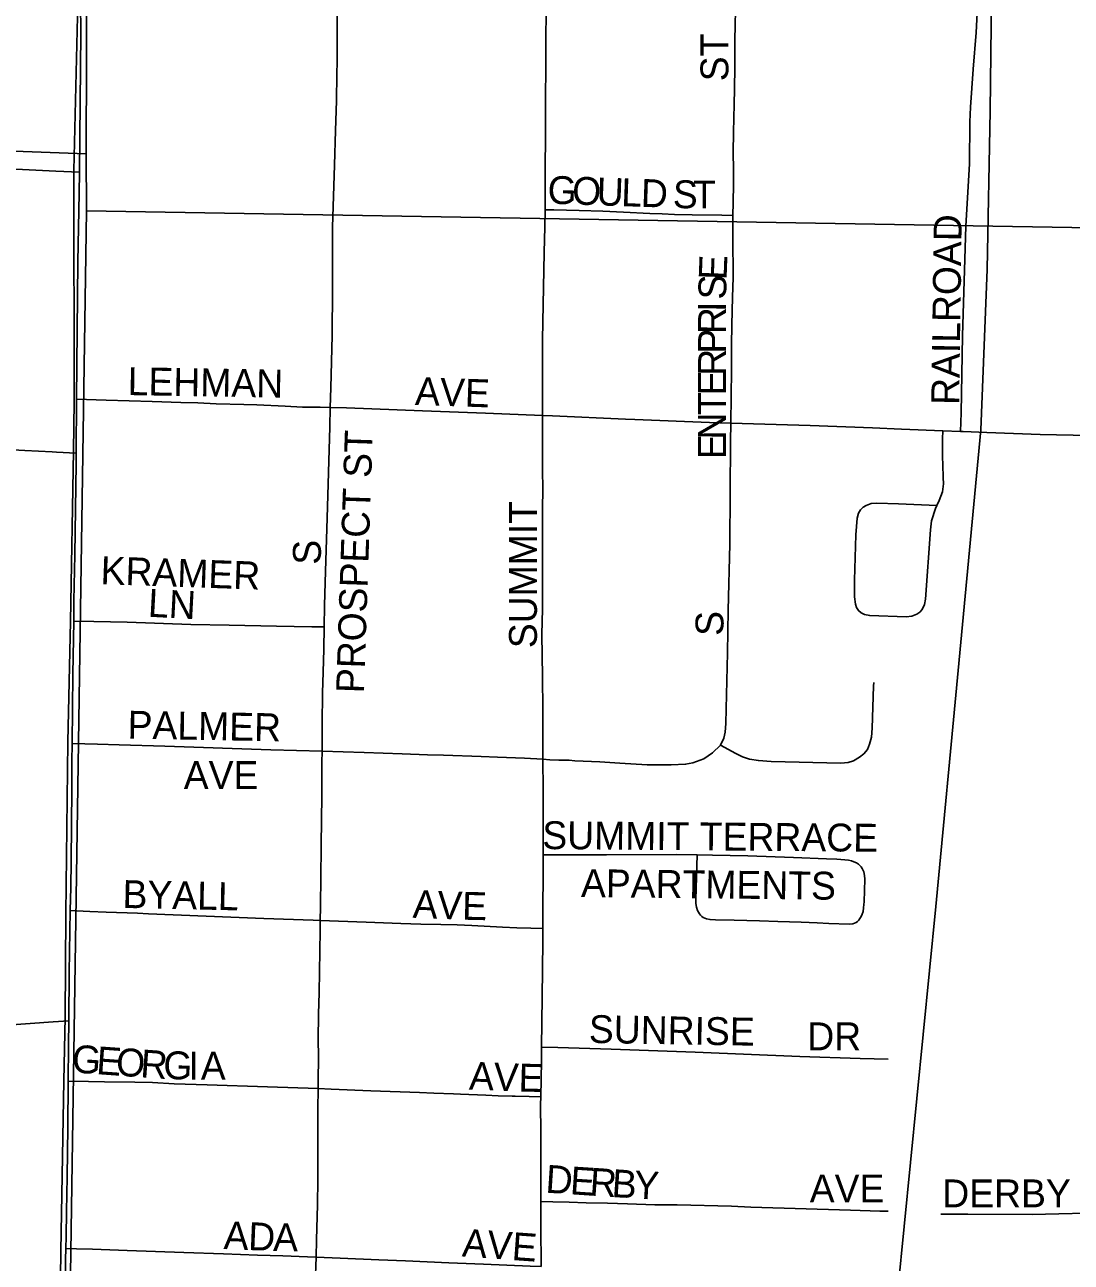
# Model space of a CAD drawing. Extents: x 1443599 to 1910620, y 1028088 to 1361369.
# Drawn here: x 1652476 to 1654352, y 1228220 to 1230439 of the extents above; entities that cross this region are included whole.
import ezdxf

# ---------------------------------------------------------------- set-up
doc = ezdxf.new("R2010")
doc.units = 0
for name, color, linetype in [('GM_X_City_Street', 7, 'Continuous'), ('GM_X_City_Street_Text', 7, 'Continuous'), ('GM_X_Rail_Line', 7, 'Continuous'), ('GM_X_Section', 7, 'Continuous'), ('GM_X_State_Route', 7, 'Continuous'), ('GM_X_Township', 7, 'Continuous')]:
    doc.layers.add(name, color=color, linetype=linetype)

msp = doc.modelspace()

# ---------------------------------------------------------------- linework, layer by layer
at = {"layer": 'GM_X_City_Street'}
for points in [[(1654153.7, 1229709.8), (1654154.4, 1229743.3), (1654157.3, 1229881.5), (1654163.3, 1230078.2), (1654169.8, 1230189.5), (1654170.3, 1230264.9), (1654171.2, 1230291.1), (1654176, 1230359.7), (1654181.8, 1230425), (1654184.6, 1230484), (1654187.3, 1230615.1), (1654187.6, 1230723.4), (1654185.7, 1230749.5), (1654181.2, 1230778.6), (1654177.5, 1230802.8)], [(1653023.8, 1229752.7), (1653024.7, 1229787.9), (1653027.1, 1229881.6), (1653027.3, 1229910.6), (1653027.6, 1229936.4), (1653027.9, 1229962.3), (1653028, 1230022.5), (1653027.9, 1230075.9), (1653031.6, 1230187.2), (1653032.9, 1230249.3), (1653035.1, 1230302.4), (1653035.7, 1230350.7), (1653035.9, 1230373.4), (1653036.3, 1230456.5)], [(1653408.9, 1230107.4), (1653409.2, 1230127.2), (1653409.3, 1230186.8), (1653409.4, 1230234), (1653409.5, 1230273.3), (1653409.7, 1230308.2), (1653409.9, 1230361.7), (1653410.1, 1230396.7), (1653410.2, 1230422.9), (1653410.6, 1230452.9), (1653410.8, 1230466.9)], [(1653745.4, 1230097.3), (1653745.7, 1230120.3), (1653746.5, 1230153.3), (1653746.5, 1230176.3), (1653746.1, 1230212.8), (1653746.7, 1230243.4), (1653747.1, 1230274.7), (1653747.5, 1230293.4), (1653748.8, 1230359.8), (1653748.8, 1230388.9), (1653748.8, 1230411.5), (1653749.4, 1230438.2), (1653749.9, 1230464.7)], [(1652120.5, 1230197.7), (1652163.9, 1230195.7), (1652185.6, 1230194.7), (1652218.1, 1230193.4), (1652246.1, 1230192.7), (1652291.1, 1230189.5), (1652342.6, 1230186.3), (1652399.9, 1230183), (1652532.1, 1230176.6), (1652574.1, 1230174.5)], [(1653404, 1229738.4), (1653404, 1229761.6), (1653404.1, 1229809.9), (1653404.1, 1229873.9), (1653405.5, 1229937.6), (1653406.8, 1229999.1), (1653407.5, 1230030.9), (1653408.3, 1230076.5), (1653408.9, 1230107.4)], [(1653408.9, 1230107.4), (1653424.8, 1230107.1), (1653447.4, 1230106.7), (1653470, 1230106.2), (1653512.6, 1230105), (1653549.5, 1230102.8), (1653596.8, 1230100.7), (1653619, 1230099.8), (1653641.1, 1230099), (1653672.4, 1230098.5), (1653725.4, 1230097.7), (1653745.4, 1230097.3)], [(1653741.6, 1229724.8), (1653743.1, 1229820.4), (1653743.2, 1229848.6), (1653743.1, 1229864.5), (1653743.6, 1229901), (1653744.5, 1229950.9), (1653745.7, 1229985.7), (1653745.7, 1230009.1), (1653745.3, 1230035.6), (1653745.2, 1230079), (1653745.4, 1230097.3)], [(1652569.1, 1229767.9), (1652622.3, 1229766.1), (1652704.7, 1229763.5), (1652755.7, 1229761.7), (1652786.3, 1229761.2), (1652819.4, 1229759.6), (1652868.9, 1229758.3), (1652892.3, 1229757.4), (1652942.7, 1229755.3), (1652974, 1229753.6), (1653005.7, 1229753.2), (1653023.8, 1229752.7)], [(1653012.8, 1229359.3), (1653013.5, 1229397.8), (1653015.2, 1229459.6), (1653018, 1229554.1), (1653022.9, 1229718.4), (1653023.8, 1229752.7)], [(1653023.8, 1229752.7), (1653053, 1229751.9), (1653189, 1229746.8), (1653301.9, 1229742.9), (1653404, 1229738.4)], [(1653405.1, 1229122), (1653405.1, 1229122.8), (1653405, 1229169.5), (1653404.6, 1229210.8), (1653404, 1229270.7), (1653403.3, 1229345.5), (1653404.2, 1229391.6), (1653404, 1229454.2), (1653404.2, 1229514.1), (1653404.4, 1229571.3), (1653404.6, 1229606.3), (1653404.5, 1229641.3), (1653404.5, 1229661.8), (1653404, 1229709.2), (1653404, 1229738.4)], [(1653404, 1229738.4), (1653422.1, 1229737.6), (1653553.2, 1229731.9), (1653569.5, 1229731.5), (1653703.7, 1229725.9), (1653741.6, 1229724.8)], [(1653723.2, 1229147.5), (1653729.3, 1229159.6), (1653731.8, 1229170.5), (1653733.1, 1229186.2), (1653733.5, 1229212.2), (1653736.1, 1229313), (1653737.1, 1229389.4), (1653740, 1229507.7), (1653741.4, 1229691.9), (1653741.6, 1229724.8)], [(1653741.6, 1229724.8), (1653884.2, 1229720.7), (1653995.5, 1229716.2), (1654047.7, 1229714), (1654121.8, 1229711.1)], [(1654111.2, 1229577), (1654115.5, 1229586.3), (1654121.2, 1229601.5), (1654122.7, 1229616), (1654122.3, 1229627.3), (1654121.9, 1229650), (1654121.4, 1229664.2), (1654120.9, 1229676.2), (1654121.4, 1229696.4), (1654121.8, 1229711.1)], [(1654121.8, 1229711.1), (1654153.7, 1229709.8)], [(1654153.7, 1229709.8), (1654158.4, 1229709.6), (1654200.9, 1229708.1), (1654296, 1229704.3), (1654384.6, 1229702.3), (1654486.4, 1229700), (1654524.6, 1229699.2)], [(1652112.3, 1229691.8), (1652116.9, 1229691.6), (1652288.7, 1229683.5), (1652345.8, 1229680.6), (1652394.8, 1229679.7), (1652419.3, 1229678.7), (1652443.6, 1229677.2), (1652476.2, 1229675.8), (1652525.2, 1229673.3), (1652533.2, 1229672.9), (1652568.2, 1229671.1)], [(1654111.2, 1229577), (1654042.6, 1229580.2), (1654003.3, 1229581.4), (1653993.5, 1229580.4), (1653984.2, 1229577.3), (1653978.7, 1229573.8), (1653974.2, 1229569.2), (1653970.9, 1229563.5), (1653968, 1229554.1), (1653965.9, 1229524.7), (1653963.2, 1229442.9), (1653963.4, 1229413.4), (1653965, 1229400.3), (1653967.1, 1229394.1), (1653970.5, 1229388.7), (1653975.3, 1229384.4), (1653981.2, 1229381.6), (1653990.9, 1229379.8), (1654056.3, 1229377.3), (1654066.1, 1229378.5), (1654075.1, 1229382.1), (1654080.4, 1229385.9), (1654084.6, 1229390.8), (1654088.8, 1229399.7), (1654090.8, 1229409.4), (1654099.4, 1229533.6), (1654101.6, 1229549.8), (1654108.6, 1229571.4), (1654111.2, 1229577)], [(1652563.9, 1229369.5), (1652600.1, 1229369), (1652659.6, 1229368.1), (1652773.8, 1229363.8), (1652842.7, 1229362.8), (1652927.6, 1229360.6), (1652990.5, 1229359.6), (1653012.8, 1229359.3)], [(1653009.1, 1229136.3), (1653009.3, 1229152.5), (1653009.3, 1229185.2), (1653009.8, 1229240.9), (1653010.9, 1229278.5), (1653012.1, 1229319.6), (1653012.8, 1229359.3)], [(1653723.2, 1229147.5), (1653750.8, 1229132.2), (1653762.5, 1229126.3), (1653775, 1229122.3), (1653791.1, 1229119.6), (1653814.1, 1229118.2), (1653939, 1229115), (1653952.1, 1229116.1), (1653961.4, 1229119.2), (1653972.6, 1229126.1), (1653980.4, 1229132.1), (1653986.5, 1229139.8), (1653990.4, 1229148.9), (1653993.7, 1229161.6), (1653995.2, 1229177.9), (1653997.8, 1229253.4), (1653998.2, 1229260)], [(1652561.1, 1229150.6), (1652606.6, 1229149.3), (1652645.3, 1229148.2), (1652727.1, 1229145.8), (1652917.1, 1229138.9), (1653009.1, 1229136.3)], [(1653405.1, 1229122), (1653417.4, 1229121.3), (1653433.3, 1229120.6), (1653452.2, 1229120.4), (1653462, 1229119.5), (1653507.2, 1229117.3), (1653543.1, 1229115.1), (1653592.1, 1229112.3), (1653634.7, 1229111.8), (1653660.8, 1229113.1), (1653673.6, 1229115.6), (1653693.3, 1229122.7), (1653708.9, 1229133.6), (1653723.2, 1229147.5)], [(1653005.9, 1228832.9), (1653006.4, 1228857.7), (1653007.2, 1228912.4), (1653007.8, 1228962.7), (1653008.3, 1229018.4), (1653008.4, 1229051.2), (1653008.8, 1229100.1), (1653008.9, 1229116.4), (1653009.1, 1229136.3)], [(1653009.1, 1229136.3), (1653084.8, 1229134.2), (1653152.6, 1229131.6), (1653198.1, 1229129.8), (1653226.8, 1229129.7), (1653294.4, 1229127), (1653323.6, 1229125.8), (1653372.1, 1229123.8), (1653405.1, 1229122)], [(1653405.5, 1228950.5), (1653405.4, 1228998.2), (1653405.2, 1229067.2), (1653405.1, 1229122)], [(1653404.8, 1228818.7), (1653405.5, 1228950.5)], [(1653405.5, 1228950.5), (1653518.7, 1228950.9), (1653644.2, 1228951.5), (1653681.5, 1228950.8)], [(1653681.5, 1228950.8), (1653709.1, 1228950.4), (1653772.4, 1228949.2), (1653854.3, 1228945.7), (1653913.2, 1228943.4), (1653932, 1228942.7), (1653946.2, 1228941.8), (1653952.6, 1228940.9), (1653957.8, 1228939.9), (1653962.3, 1228938.4), (1653966.8, 1228936.4), (1653970.9, 1228933.7), (1653973.3, 1228931.4), (1653975.4, 1228928.9), (1653977.2, 1228926.2), (1653979.9, 1228920.2), (1653981.5, 1228913.8), (1653982, 1228907.3), (1653980.7, 1228866.7), (1653980.2, 1228861.5), (1653979.7, 1228855.4), (1653978.7, 1228849.1), (1653977.2, 1228844.1), (1653975.4, 1228839.9), (1653973.1, 1228836.3), (1653971.3, 1228833.6), (1653969, 1228831.2), (1653966.4, 1228829.3), (1653963.5, 1228827.9), (1653960.3, 1228827), (1653953.8, 1228826.3), (1653917.7, 1228827.6), (1653896.4, 1228828.6), (1653867.6, 1228830), (1653826.2, 1228831.4), (1653793.3, 1228832.5), (1653747.5, 1228833.4), (1653714.6, 1228834), (1653704.7, 1228834.5), (1653698.3, 1228835.8), (1653695.2, 1228836.9), (1653692.4, 1228838.4), (1653689.7, 1228840.3), (1653687.4, 1228842.6), (1653685.4, 1228845.1), (1653682.2, 1228850.9), (1653680.1, 1228857.1), (1653679.1, 1228863.6), (1653679.1, 1228870.9), (1653681.5, 1228950.8)], [(1652557.9, 1228850.9), (1652593, 1228849.3), (1652622.1, 1228848), (1652678.2, 1228846), (1652697.8, 1228844.8), (1652904.5, 1228836.5), (1652993, 1228833.4), (1653005.9, 1228832.9)], [(1653002.2, 1228531.7), (1653002.4, 1228543.8), (1653002.6, 1228589.6), (1653002.4, 1228619), (1653002.8, 1228664.8), (1653003.7, 1228703.8), (1653005.6, 1228815.1), (1653005.9, 1228832.9)], [(1653005.9, 1228832.9), (1653088, 1228830.2), (1653150.2, 1228827.7), (1653186.2, 1228826.6), (1653222.1, 1228825.9), (1653251.3, 1228825.3), (1653277.4, 1228824.2), (1653332.7, 1228821.3), (1653358.3, 1228819.9), (1653383.4, 1228819.3), (1653404.8, 1228818.7)], [(1653402.6, 1228606), (1653403.8, 1228695.6), (1653404.6, 1228795.5), (1653404.8, 1228818.7)], [(1652175.9, 1228626.4), (1652402.9, 1228642.5), (1652526.9, 1228651.2), (1652555.2, 1228653.2)], [(1653401, 1228516.5), (1653402.2, 1228581), (1653402.6, 1228606)], [(1653402.6, 1228606), (1653431.8, 1228605.2), (1653527.1, 1228602.4), (1653678.1, 1228597), (1653865.2, 1228589.1), (1653973.6, 1228585.8), (1654024, 1228584.3)], [(1652554, 1228544.7), (1652590.7, 1228544.2), (1652619.3, 1228543.8), (1652673.6, 1228542.9), (1652705.2, 1228542.3), (1652744.3, 1228540.2), (1652803.1, 1228538.2), (1652911.3, 1228534.8), (1653002.2, 1228531.7)], [(1652998.3, 1228229.1), (1652999.2, 1228260.6), (1653000.9, 1228322.9), (1653001.3, 1228368.6), (1653001.6, 1228439.2), (1653001.8, 1228494.7), (1653002.2, 1228531.7)], [(1653002.2, 1228531.7), (1653025.5, 1228530.8), (1653096.8, 1228527.8), (1653183.8, 1228524.5), (1653209.6, 1228523.5), (1653244.5, 1228522.1), (1653257.5, 1228521.5), (1653302.6, 1228519.5), (1653324.9, 1228518.6), (1653349.6, 1228518.2), (1653355.3, 1228518), (1653380.6, 1228517.2), (1653401, 1228516.5)], [(1653401.5, 1228329.2), (1653401.5, 1228346.5), (1653401.4, 1228391.7), (1653401, 1228453.3), (1653400.7, 1228502.8), (1653401, 1228516.5)], [(1653401.5, 1228329.2), (1653422.7, 1228328.6), (1653452.2, 1228327.8), (1653482.7, 1228326.9), (1653520.8, 1228326.1), (1653556.5, 1228324.9), (1653605.6, 1228323.1), (1653645.5, 1228323.1), (1653742.8, 1228320.5), (1653777.5, 1228319.2), (1653956.4, 1228313.3), (1654009, 1228311.8), (1654023.8, 1228311.5)], [(1653401.6, 1228212.4), (1653401.5, 1228285.7), (1653401.5, 1228329.2)], [(1654118.3, 1228306.5), (1654166.5, 1228306.5), (1654281.7, 1228305.8), (1654425.6, 1228309.2), (1654477.9, 1228310.4)], [(1652549.7, 1228245.1), (1652568.8, 1228244.5), (1652597.6, 1228243.4), (1652660, 1228241.3), (1652710.3, 1228239.5), (1652761.3, 1228237.7), (1652832.5, 1228235.3), (1652893.4, 1228233.1), (1652939, 1228231.6), (1652982.8, 1228230), (1652998.3, 1228229.1)], [(1652995.7, 1227927), (1652995.7, 1228001.6), (1652996.1, 1228050.8), (1652996.4, 1228096.7), (1652996.7, 1228139.2), (1652996.7, 1228181.7), (1652998.3, 1228229.1)], [(1652998.3, 1228229.1), (1653041.6, 1228227.3), (1653110.9, 1228224.4), (1653158.5, 1228222.5), (1653236.3, 1228219.3), (1653298.7, 1228216.7), (1653382, 1228213.3), (1653401.6, 1228212.4)]]:
    msp.add_lwpolyline(points, dxfattribs=at)
at = {"layer": 'GM_X_Rail_Line'}
msp.add_lwpolyline([(1653422.3, 1187382.1), (1653486.6, 1194668.7), (1653543.3, 1201447.8), (1653624.5, 1208390), (1653686.5, 1213883.3), (1653700.4, 1216254.3), (1653748.8, 1223261.5), (1653782.8, 1225132.4), (1653807.3, 1225844.8), (1653831.2, 1226150), (1653902.6, 1226760.6), (1654109.2, 1228858.3), (1654149, 1229281), (1654189.7, 1229712.5), (1654201, 1230000), (1654206.7, 1230284.6), (1654220.8, 1231414.3)], dxfattribs=at)
at = {"layer": 'GM_X_Section'}
for points in [[(1647351.7, 1235696.1), (1652601.3, 1235495), (1652604.1, 1235400.9), (1652586.1, 1230207.6), (1648582.3, 1230356), (1647258, 1230369.4)], [(1652604.1, 1235400.9), (1658278.7, 1235264.2), (1658343.9, 1230008.1), (1652586.7, 1230105.6), (1652586.1, 1230207.6)], [(1647258, 1230369.4), (1648582.3, 1230356), (1652586.1, 1230207.6), (1652586.7, 1230105.6), (1652508.6, 1224902.3), (1647094.6, 1225069.2)], [(1652586.7, 1230105.6), (1658343.9, 1230008.1), (1658121.8, 1224660.7), (1652515.7, 1224828.2), (1652508.6, 1224902.3)]]:
    msp.add_lwpolyline(points, close=True, dxfattribs=at)
at = {"layer": 'GM_X_State_Route'}
for points in [[(1652574.1, 1230174.5), (1652576.7, 1230424.3), (1652576.2, 1230478.5), (1652576.4, 1230580.3), (1652577.9, 1230777.6), (1652578.5, 1230838.6), (1652580.8, 1231081.5), (1652582.1, 1231180.1), (1652585.9, 1231331.9), (1652587.2, 1231496.5)], [(1652548.8, 1228171), (1652549.2, 1228225), (1652549.7, 1228245.1), (1652550.2, 1228266.6), (1652551.2, 1228310.9), (1652552.1, 1228373.4), (1652553.4, 1228462.6), (1652554, 1228543.3), (1652554, 1228544.7), (1652554.7, 1228609.7), (1652555.2, 1228653.2), (1652556.1, 1228739.9), (1652557.9, 1228850.9), (1652558.6, 1228892), (1652559.4, 1228939.6), (1652560.5, 1229069), (1652560.8, 1229118.2), (1652561.1, 1229150.6), (1652562.4, 1229274.8), (1652563.9, 1229369.5), (1652564.4, 1229406.3), (1652566.2, 1229488.4), (1652568.1, 1229652.5), (1652568.2, 1229671.1), (1652569.1, 1229767.9), (1652570.1, 1229890.6), (1652571.5, 1230013.9), (1652573.7, 1230137), (1652574.1, 1230174.5)]]:
    msp.add_lwpolyline(points, dxfattribs=at)
at = {"layer": 'GM_X_Township'}
for points in [[(1652538.1, 1228005.5), (1652540.7, 1228239.8), (1652546.5, 1228545.7), (1652548.9, 1228659.7), (1652550.1, 1228845), (1652553.7, 1229153.5), (1652558.2, 1229369.3), (1652563.6, 1229674.9), (1652564.7, 1229763.1), (1652563.9, 1230177.7), (1652571.5, 1230479.1), (1652574.8, 1230837.2), (1652569.3, 1231498.9), (1652577.2, 1231891.5), (1652578.8, 1231958.5), (1652586, 1232170.2), (1652591.7, 1232244.4), (1652600.2, 1232680.7)], [(1652600.2, 1232680.7), (1652591.7, 1232244.4), (1652586, 1232170.2), (1652578.8, 1231958.5), (1652577.2, 1231891.5), (1652569.3, 1231498.9), (1652574.8, 1230837.2), (1652571.5, 1230479.1), (1652563.9, 1230177.7), (1652564.7, 1229763.1), (1652563.6, 1229674.9), (1652558.2, 1229369.3), (1652553.7, 1229153.5), (1652550.1, 1228845), (1652548.9, 1228659.7), (1652546.5, 1228545.7), (1652540.7, 1228239.8), (1652538.1, 1228005.5)]]:
    msp.add_lwpolyline(points, dxfattribs=at)

# ---------------------------------------------------------------- texts
at = {"layer": 'GM_X_City_Street_Text'}
for s, rotation, p in [('ST', 90, (1653737.4, 1230337.7)), ('G', 358.0544, (1653412.7, 1230118.4)), ('O', 358.0787, (1653456.7, 1230116.9)), ('U', 358.0544, (1653500.7, 1230115.4)), ('L', 358.0714, (1653544.7, 1230113.9)), ('D', 358.0544, (1653579.9, 1230112.7)), ('S', 358.4612, (1653637.4, 1230110.7)), ('T', 359.6058, (1653673.7, 1230109.8)), ('RAILROAD', 89.2047, (1654151, 1229757.1)), ('E', 87.8961, (1653734.1, 1229980.8)), ('S', 88.4969, (1653733.2, 1229945.8)), ('I', 89.563, (1653733.1, 1229924)), ('R', 89.9757, (1653733.1, 1229884.5)), ('P', 90, (1653733.1, 1229849.3)), ('R', 89.994, (1653733.1, 1229809.7)), ('LEHMAN', 359.0435, (1652660.4, 1229775.1)), ('E', 89.9727, (1653733, 1229774.5)), ('AVE', 358.0261, (1653175.2, 1229757.5)), ('T', 89.9956, (1653733, 1229739.3)), ('N', 89.9781, (1653733, 1229695.3)), ('PROSPECT ST', 88.0693, (1653084.2, 1229239.9)), ('E', 90, (1653733, 1229660.1)), ('SUMMIT', 90, (1653394.2, 1229321.3)), ('S', 90, (1653007, 1229470.9)), ('KRAMER', 358.0236, (1652611.5, 1229436.1)), ('LN', 356.989, (1652696.3, 1229377.7)), ('S', 90, (1653728.6, 1229343.3)), ('PALMER', 358.9775, (1652660.2, 1229159.1)), ('AVE', 0, (1652761.2, 1229068.7)), ('SUMMIT TERRACE', 359.5343, (1653403.7, 1228961.1)), ('APARTMENTS', 359.3833, (1653473, 1228875.1)), ('BYALL', 358.7854, (1652651, 1228855.5)), ('A', 357.726, (1653170.9, 1228837.9)), ('V', 357.726, (1653214.8, 1228836.2)), ('E', 358.7514, (1653259.7, 1228834.4)), ('SUNRISE', 359.0312, (1653487, 1228613.5)), ('DR', 0, (1653878.8, 1228600.3)), ('G', 355.9315, (1652559.5, 1228560.7)), ('E', 355.9366, (1652603.4, 1228557.6)), ('O', 355.9533, (1652638.5, 1228555.1)), ('R', 355.9403, (1652682.4, 1228552)), ('G', 358.0562, (1652723.9, 1228549.1)), ('I', 359.8655, (1652769.6, 1228547.6)), ('A', 359.9929, (1652791.8, 1228547.5)), ('A', 357.7697, (1653272, 1228529.9)), ('V', 357.7478, (1653316, 1228528.2)), ('E', 358.5386, (1653360.7, 1228526.5)), ('D', 356.2601, (1653408.7, 1228345.1)), ('E', 356.2324, (1653452.6, 1228342.2)), ('R', 356.2646, (1653487.7, 1228339.9)), ('B', 356.2328, (1653527.2, 1228337.3)), ('Y', 356.8054, (1653567.2, 1228334.7)), ('AVE', 0, (1653883.2, 1228327.5)), ('DERBY', 0, (1654120.8, 1228318.7)), ('A', 357.726, (1652832.1, 1228243.9)), ('D', 357.726, (1652876, 1228242.2)), ('A', 358.9005, (1652921.1, 1228240.4)), ('AVE', 355.9166, (1653259.1, 1228230.7))]:
    msp.add_text(s, height=50, rotation=rotation, dxfattribs=at).set_placement(p)

doc.saveas('drawing.dxf')
